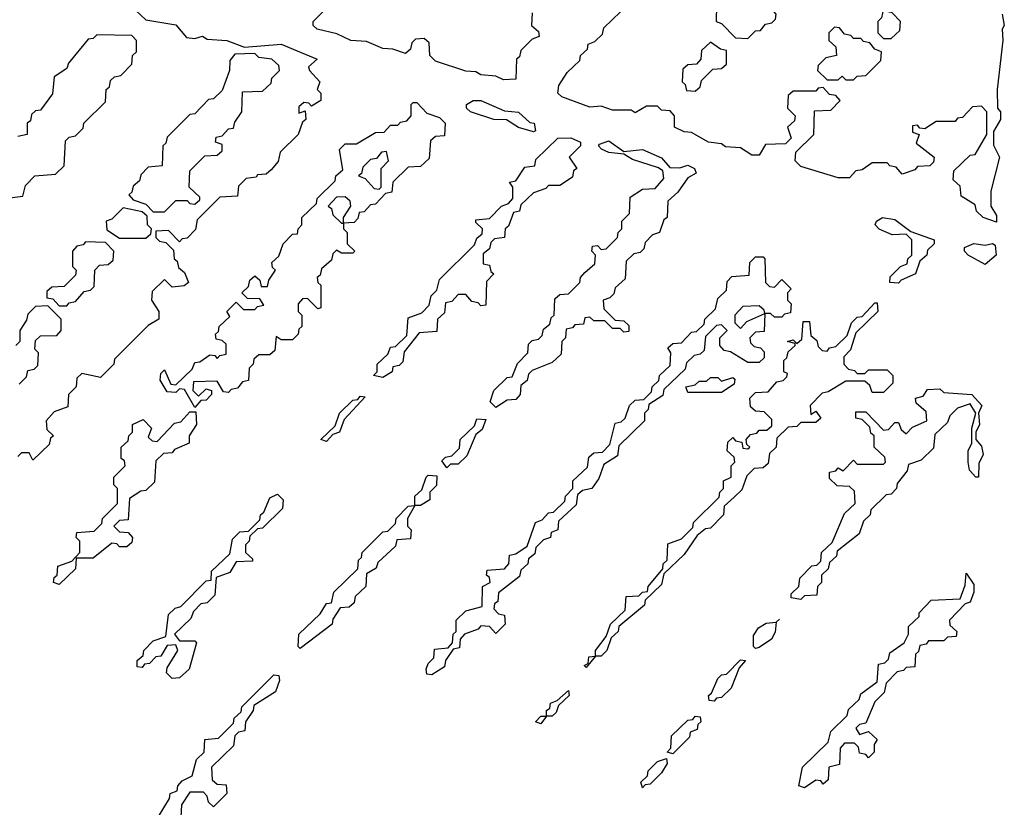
# Model space of a CAD drawing. Extents: x 2708302 to 2968450, y 494490 to 722710.
# Tile 275 of 284: x 2910920 to 2913536, y 679268 to 681360. Entities that reach past the tile are written whole.
import ezdxf

# ---------------------------------------------------------------- set-up
doc = ezdxf.new("R2010")
doc.units = 0

msp = doc.modelspace()

# ---------------------------------------------------------------- linework, layer by layer
at = {"layer": '0CON20XD'}
for points in [[(2912855, 681310), (2912875, 681330), (2912888.3, 681331.7), (2912901.7, 681348.3), (2912918.3, 681351.7), (2912928.3, 681361.7), (2912930, 681375), (2912918.3, 681388.3), (2912905, 681390), (2912888.3, 681408.3), (2912870, 681415), (2912848.3, 681438.3), (2912825, 681450), (2912771.7, 681398.3), (2912770, 681355), (2912785, 681350), (2912821.7, 681311.7), (2912855, 681310)], [(2913515, 680822.5), (2913480, 680835), (2913461.7, 680851.7), (2913458.3, 680868.3), (2913421.7, 680891.7), (2913418.3, 680918.3), (2913400, 680935), (2913401.7, 680958.3), (2913445, 681000), (2913458.3, 681001.7), (2913490, 681055), (2913490, 681115), (2913475, 681130), (2913451.7, 681128.3), (2913425, 681100), (2913411.7, 681098.3), (2913405, 681090), (2913355, 681090), (2913325, 681070), (2913311.7, 681071.7), (2913305, 681080), (2913291.7, 681078.3), (2913291.7, 681061.7), (2913310, 681055), (2913301.7, 681031.7), (2913350, 680995), (2913348.3, 680981.7), (2913338.3, 680971.7), (2913305, 680970), (2913298.3, 680961.7), (2913265, 680950), (2913248.3, 680968.3), (2913231.7, 680971.7), (2913225, 680980), (2913185, 680980), (2913158.3, 680961.7), (2913141.7, 680958.3), (2913125, 680940), (2913095, 680940), (2912995, 680970), (2912980, 680985), (2912981.7, 681008.3), (2913030, 681055), (2913031.7, 681118.3), (2913075, 681120), (2913100, 681145), (2913088.3, 681158.3), (2913071.7, 681161.7), (2913055, 681180), (2913041.7, 681178.3), (2913035, 681170), (2912975, 681170), (2912961.7, 681158.3), (2912960, 681125), (2912980, 681105), (2912978.3, 681091.7), (2912960, 681075), (2912970, 681045), (2912955, 681030), (2912901.7, 681028.3), (2912885, 681000), (2912865, 681000), (2912835, 681020), (2912795, 681022.5), (2912785, 681030), (2912750, 681035), (2912705, 681060), (2912685, 681062.5), (2912660, 681075), (2912660, 681105), (2912648.3, 681118.3), (2912625, 681120), (2912615, 681130), (2912585, 681130), (2912555, 681112.5), (2912545, 681120), (2912495, 681120), (2912465, 681130), (2912435, 681127.5), (2912360, 681155), (2912350, 681165), (2912352.5, 681185), (2912375, 681220), (2912408.3, 681251.7), (2912410, 681265), (2912428.3, 681281.7), (2912430, 681295), (2912448.3, 681301.7), (2912468.3, 681321.7), (2912471.7, 681338.3), (2912538.3, 681401.7)], [(2913235, 681310), (2913258.3, 681331.7), (2913260, 681355), (2913238.3, 681378.3), (2913221.7, 681381.7), (2913215, 681390), (2913210, 681365), (2913200, 681355), (2913200, 681325), (2913215, 681310), (2913235, 681310)], [(2911227.5, 681385), (2911255, 681360), (2911335, 681346), (2911363, 681313), (2911385, 681310), (2911406.1, 681316.1), (2911418.3, 681308.3), (2911470, 681305), (2911517, 681287), (2911615, 681295.4), (2911710, 681255), (2911687.5, 681235), (2911690, 681225), (2911717.5, 681195), (2911710, 681175), (2911720, 681165), (2911720, 681145), (2911695, 681130), (2911688.3, 681138.3), (2911675, 681140), (2911661.7, 681128.3), (2911661.7, 681111.7), (2911678.3, 681118.3), (2911680, 681095), (2911671.7, 681088.3), (2911660, 681055), (2911611.7, 681008.3), (2911607, 680983), (2911588.3, 680961.7), (2911575, 680950), (2911551.7, 680948.3), (2911548.3, 680941.7)], [(2912281.7, 681378.3), (2912280, 681345), (2912298.3, 681328.3), (2912300, 681315), (2912281.7, 681308.3), (2912251.7, 681278.3), (2912248.3, 681261.7), (2912240, 681255), (2912238.3, 681201.7), (2912205, 681200), (2912185, 681210), (2912145, 681213.3), (2912131.7, 681221.7), (2912105, 681223.3), (2912025, 681250), (2912010, 681265), (2912008.3, 681298.3), (2911995, 681310), (2911971.7, 681308.3), (2911961.7, 681298.3), (2911958.3, 681281.7), (2911945, 681270), (2911911.7, 681281.7), (2911885, 681283.3), (2911841.7, 681301.7), (2911800, 681305), (2911762.5, 681322.5), (2911710, 681335), (2911700, 681345), (2911700, 681355), (2911730, 681385)], [(2913530, 681375), (2913536, 681345), (2913530, 681335), (2913532.5, 681305), (2913516.7, 681175), (2913517.5, 681125), (2913526, 681115), (2913526.2, 681095), (2913507, 681063), (2913507, 681027), (2913523.3, 680995), (2913500, 680905), (2913500, 680865), (2913515, 680840), (2913515, 680822.5)], [(2913135, 681200), (2913145, 681210), (2913168.3, 681211.7), (2913208.3, 681251.7), (2913210, 681275), (2913191.7, 681281.7), (2913178.3, 681298.3), (2913161.7, 681301.7), (2913155, 681310), (2913135, 681310), (2913128.3, 681318.3), (2913111.7, 681321.7), (2913098.3, 681338.3), (2913085, 681340), (2913070, 681325), (2913070, 681305), (2913088.3, 681288.3), (2913090, 681265), (2913061.7, 681258.3), (2913041.7, 681238.3), (2913040, 681225), (2913065, 681200), (2913095, 681200), (2913105, 681210), (2913115, 681200), (2913135, 681200)], [(2910880, 680885), (2910928.3, 680891.7), (2910935, 680920), (2910960, 680945), (2911015, 680950), (2911038.3, 680971.7), (2911041.7, 681038.3), (2911051.7, 681048.3), (2911068.3, 681051.7), (2911088.3, 681071.7), (2911090, 681085), (2911148.3, 681141.7), (2911150, 681175), (2911158.3, 681181.7), (2911161.7, 681198.3), (2911171.7, 681208.3), (2911188.3, 681211.7), (2911218.3, 681241.7), (2911220, 681265), (2911230, 681275), (2911230, 681305), (2911218.3, 681318.3), (2911125, 681320), (2911115, 681310), (2911101.7, 681308.3), (2911050, 681245), (2911045, 681230), (2911011.7, 681208.3), (2911007, 681163), (2910975, 681120), (2910961.7, 681118.3), (2910951.7, 681108.3), (2910948.3, 681091.7), (2910940, 681085), (2910940, 681055), (2910915, 681050)], [(2912715, 681170), (2912728.3, 681181.7), (2912731.7, 681198.3), (2912761.7, 681228.3), (2912785, 681230), (2912798.3, 681241.7), (2912798.3, 681278.3), (2912781.7, 681281.7), (2912755, 681300), (2912731.7, 681278.3), (2912730, 681255), (2912718.3, 681241.7), (2912695, 681240), (2912681.7, 681228.3), (2912680, 681195), (2912688.3, 681188.3), (2912691.7, 681171.7), (2912715, 681170)], [(2911305, 680850), (2911335, 680880), (2911365, 680880), (2911371.7, 680871.7), (2911385, 680870), (2911398.3, 680881.7), (2911398.3, 680888.3), (2911370, 680915), (2911371.7, 680958.3), (2911411.7, 680998.3), (2911445, 681000), (2911458.3, 681011.7), (2911458.3, 681028.3), (2911440, 681035), (2911441.7, 681048.3), (2911458.3, 681051.7), (2911475, 681070), (2911488.3, 681071.7), (2911491.7, 681088.3), (2911510, 681115), (2911511.7, 681168.3), (2911565, 681170), (2911588.3, 681191.7), (2911590, 681205), (2911610, 681225), (2911608.3, 681238.3), (2911590, 681255), (2911555, 681260), (2911545, 681270), (2911491.7, 681268.3), (2911478.3, 681251.7), (2911477.5, 681225), (2911458.3, 681171.7), (2911435, 681150), (2911421.7, 681148.3), (2911385, 681110), (2911371.7, 681108.3), (2911311.7, 681048.3), (2911308.3, 681031.7), (2911300, 681025), (2911298.3, 680971.7), (2911261.7, 680968.3), (2911241.7, 680948.3), (2911238.3, 680931.7), (2911221.7, 680918.3), (2911218.3, 680901.7), (2911210, 680895), (2911221.7, 680881.7), (2911255, 680870), (2911275, 680850), (2911305, 680850)], [(2911385, 680330), (2911358.3, 680378.3), (2911345, 680380), (2911335, 680370), (2911311.7, 680371.7), (2911293, 680403), (2911295, 680420), (2911305, 680430), (2911321.7, 680391.7), (2911335, 680390), (2911378.3, 680431.7), (2911385, 680450), (2911398.3, 680451.7), (2911425, 680470), (2911438.3, 680468.3), (2911445, 680460), (2911451.7, 680468.3), (2911468.3, 680471.7), (2911468.3, 680498.3), (2911458.3, 680508.3), (2911441.7, 680511.7), (2911440, 680525), (2911448.3, 680531.7), (2911450, 680545), (2911478.3, 680571.7), (2911470, 680585), (2911495, 680610), (2911515, 680590), (2911545, 680590), (2911551.7, 680598.3), (2911568.3, 680601.7), (2911558.3, 680618.3), (2911525, 680620), (2911510, 680635), (2911528.3, 680651.7), (2911531.7, 680668.3), (2911545, 680680), (2911558.3, 680668.3), (2911561.7, 680651.7), (2911578.3, 680651.7), (2911581.7, 680668.3), (2911600, 680695), (2911591.7, 680701.7), (2911590, 680715), (2911608.3, 680731.7), (2911620, 680765), (2911645, 680790), (2911658.3, 680791.7), (2911660, 680805), (2911670, 680815), (2911670, 680835), (2911708.3, 680871.7), (2911710, 680885), (2911758.3, 680931.7), (2911760, 680945), (2911778.3, 680961.7), (2911770, 681015), (2911785, 681030), (2911815, 681030), (2911865, 681060), (2911888.3, 681061.7), (2911905, 681080), (2911925, 681080), (2911931.7, 681088.3), (2911948.3, 681091.7), (2911960, 681105), (2911960, 681135), (2911965, 681140), (2911975, 681140), (2912001.7, 681111.7), (2912035, 681100), (2912050, 681085), (2912048.3, 681051.7), (2912025, 681050), (2912011.7, 681038.3), (2912008.3, 680991.7), (2911985, 680970), (2911951.7, 680968.3), (2911911.7, 680928.3), (2911908.3, 680901.7), (2911891.7, 680898.3), (2911865, 680870), (2911851.7, 680868.3), (2911835, 680850), (2911821.7, 680848.3), (2911818.3, 680831.7), (2911808.3, 680821.7), (2911780, 680820), (2911780, 680805), (2911790, 680795), (2911790, 680765), (2911810, 680745), (2911805, 680740), (2911775, 680740), (2911761.7, 680748.3), (2911751.7, 680738.3), (2911748.3, 680721.7), (2911721.7, 680698.3), (2911718.3, 680681.7), (2911710, 680675), (2911711.7, 680661.7), (2911720, 680655), (2911720, 680595), (2911711.7, 680591.7), (2911685, 680620), (2911671.7, 680618.3), (2911660, 680605), (2911660, 680585), (2911670, 680575), (2911670, 680545), (2911661.7, 680538.3), (2911660, 680525), (2911645, 680510), (2911615, 680510), (2911601.7, 680518.3), (2911598.3, 680481.7), (2911585, 680470), (2911555, 680470), (2911541.7, 680458.3), (2911540, 680445), (2911530, 680435), (2911528.3, 680401.7), (2911511.7, 680398.3), (2911498.3, 680381.7), (2911481.7, 680378.3), (2911475, 680370), (2911461.7, 680371.7), (2911445, 680400), (2911381.7, 680398.3), (2911380, 680375), (2911395, 680360), (2911415, 680380), (2911430, 680375), (2911430, 680365), (2911415, 680350), (2911401.7, 680348.3), (2911385, 680330)], [(2912285, 681062.5), (2912245, 681073.3), (2912213.8, 681093.8), (2912180, 681095), (2912117.5, 681115), (2912107.5, 681125), (2912107.5, 681135), (2912124.6, 681145.5), (2912145, 681145.6), (2912208, 681118), (2912245, 681114.2), (2912275, 681086.7), (2912286.7, 681085), (2912290, 681065), (2912285, 681062.5)], [(2911885, 680410), (2911860, 680415), (2911870, 680425), (2911870, 680445), (2911898.3, 680471.7), (2911905, 680490), (2911918.3, 680491.7), (2911948.3, 680521.7), (2911951.7, 680568.3), (2911988.3, 680581.7), (2912008.3, 680601.7), (2912013, 680627), (2912028.3, 680641.7), (2912035, 680670), (2912128.3, 680761.7), (2912135, 680780), (2912148.3, 680791.7), (2912150, 680805), (2912131.7, 680821.7), (2912131.7, 680828.3), (2912168.3, 680831.7), (2912200, 680865), (2912218.3, 680871.7), (2912230, 680885), (2912230, 680915), (2912221.7, 680928.3), (2912238.3, 680931.7), (2912261.7, 680968.3), (2912288.3, 680971.7), (2912291.7, 680988.3), (2912350, 681045), (2912384, 681046), (2912410, 681035), (2912410, 681025), (2912380, 680995), (2912400, 680965), (2912391.7, 680958.3), (2912388.3, 680941.7), (2912355, 680920), (2912325, 680920), (2912318.3, 680911.7), (2912285, 680900), (2912251.7, 680868.3), (2912248.3, 680851.7), (2912231.7, 680848.3), (2912218.3, 680811.7), (2912210, 680805), (2912208.3, 680781.7), (2912181.7, 680778.3), (2912171.7, 680768.3), (2912168.3, 680751.7), (2912151.7, 680738.3), (2912151.7, 680711.7), (2912168.3, 680708.3), (2912171.7, 680691.7), (2912180, 680685), (2912160, 680665), (2912158.3, 680601.7), (2912145, 680600), (2912138.3, 680608.3), (2912121.7, 680611.7), (2912105, 680630), (2912085, 680630), (2912068.3, 680611.7), (2912051.7, 680608.3), (2912048.3, 680581.7), (2912030, 680565), (2912028.3, 680531.7), (2911981.7, 680528.3), (2911941.7, 680478.3), (2911938.3, 680451.7), (2911928.3, 680441.7), (2911911.7, 680438.3), (2911910, 680425), (2911885, 680410)], [(2912185, 680330), (2912170, 680345), (2912180, 680375), (2912215, 680410), (2912228.3, 680411.7), (2912243, 680447), (2912270, 680475), (2912271.7, 680498.3), (2912281.7, 680508.3), (2912298.3, 680511.7), (2912308.3, 680521.7), (2912311.7, 680538.3), (2912328.3, 680551.7), (2912331.7, 680568.3), (2912340, 680575), (2912341.7, 680618.3), (2912355, 680630), (2912378.3, 680631.7), (2912408.3, 680661.7), (2912410, 680675), (2912421.7, 680688.3), (2912448.3, 680711.7), (2912450, 680735), (2912440, 680745), (2912441.7, 680758.3), (2912455, 680760), (2912465, 680750), (2912478.3, 680751.7), (2912508.3, 680781.7), (2912510, 680795), (2912520, 680805), (2912520, 680825), (2912540, 680845), (2912541.7, 680888.3), (2912575, 680910), (2912608.3, 680911.7), (2912631.7, 680938.3), (2912628.3, 680958.3), (2912617, 680967), (2912548.3, 680988.3), (2912525, 681002.5), (2912485, 681007.5), (2912466.1, 681016.1), (2912457.5, 681025), (2912460.7, 681029.3), (2912485, 681038.1), (2912525, 681010), (2912575, 681015.6), (2912625, 680993.3), (2912647.5, 680967.5), (2912673.6, 680966.4), (2912695, 680973.3), (2912712.5, 680965), (2912717.5, 680952.5), (2912695, 680940), (2912668.3, 680901.7), (2912641.7, 680878.3), (2912640, 680835), (2912631.7, 680828.3), (2912620, 680795), (2912601.7, 680788.3), (2912581.7, 680768.3), (2912578.3, 680751.7), (2912568.3, 680741.7), (2912551.7, 680738.3), (2912531.7, 680718.3), (2912528.3, 680671.7), (2912501.7, 680648.3), (2912498.3, 680631.7), (2912488.3, 680621.7), (2912470, 680615), (2912471.7, 680591.7), (2912501.7, 680561.7), (2912525, 680560), (2912538.3, 680548.3), (2912538.3, 680531.7), (2912525, 680530), (2912515, 680540), (2912495, 680540), (2912475, 680560), (2912445, 680560), (2912435, 680570), (2912421.7, 680568.3), (2912418.3, 680551.7), (2912395, 680550), (2912388.3, 680541.7), (2912371.7, 680538.3), (2912370, 680515), (2912360, 680505), (2912358.3, 680471.7), (2912335, 680450), (2912281.7, 680428.3), (2912271.7, 680418.3), (2912268.3, 680401.7), (2912251.7, 680388.3), (2912250, 680365), (2912238.3, 680351.7), (2912215, 680350), (2912185, 680330)], [(2911875, 680910), (2911880, 680915), (2911880, 680965), (2911900, 680985), (2911895, 681010), (2911881.7, 681008.3), (2911868.3, 680991.7), (2911851.7, 680988.3), (2911831.7, 680968.3), (2911828.3, 680951.7), (2911820, 680945), (2911838.3, 680938.3), (2911861.7, 680911.7), (2911875, 680910)], [(2911548.3, 680941.7), (2911521.7, 680938.3), (2911501.7, 680918.3), (2911498.3, 680891.7), (2911451.7, 680888.3), (2911391.7, 680828.3), (2911387, 680803), (2911365, 680780), (2911351.7, 680778.3), (2911345, 680770), (2911315, 680800), (2911281.7, 680798.3), (2911281.7, 680781.7), (2911291.7, 680771.7), (2911308.3, 680768.3), (2911328.3, 680748.3), (2911330, 680725), (2911338.3, 680718.3), (2911341.7, 680701.7), (2911358.3, 680688.3), (2911368.3, 680661.7), (2911357, 680653), (2911325, 680650), (2911305, 680670), (2911271.7, 680638.3), (2911270, 680615), (2911290, 680585), (2911290, 680565), (2911261.7, 680548.3), (2911171.7, 680458.3), (2911170, 680445), (2911135, 680410), (2911085, 680420), (2911071.7, 680408.3), (2911070, 680385), (2911050, 680365), (2911048.3, 680331.7), (2911011.7, 680318.3), (2910990, 680295), (2910991.7, 680271.7), (2911010, 680255), (2911001.7, 680248.3), (2910998.3, 680231.7), (2910955, 680190), (2910945, 680210), (2910925, 680210), (2910915, 680200)], [(2911780, 680820), (2911780, 680835), (2911800, 680865), (2911798.3, 680878.3), (2911785, 680890), (2911761.7, 680888.3), (2911740, 680865), (2911748.3, 680858.3), (2911751.7, 680841.7), (2911775, 680820), (2911780, 680820)], [(2911255, 680780), (2911268.3, 680791.7), (2911270, 680805), (2911260, 680815), (2911258.3, 680838.3), (2911245, 680850), (2911195, 680860), (2911165, 680830), (2911150, 680825), (2911151.7, 680801.7), (2911185, 680780), (2911255, 680780)], [(2913255, 680660), (2913231.7, 680661.7), (2913233, 680677), (2913260, 680705), (2913278.3, 680711.7), (2913280, 680725), (2913290, 680735), (2913290, 680775), (2913275, 680790), (2913238.3, 680788.3), (2913203.9, 680803.9), (2913193.3, 680815), (2913196.7, 680825), (2913212.5, 680835), (2913245, 680829.2), (2913287.5, 680797.5), (2913350, 680775), (2913350, 680765), (2913331.7, 680748.3), (2913330, 680735), (2913311.7, 680718.3), (2913300, 680685), (2913261.7, 680668.3), (2913255, 680660)], [(2911045, 680600), (2911051.7, 680608.3), (2911068.3, 680611.7), (2911091.7, 680638.3), (2911108.3, 680641.7), (2911118.3, 680651.7), (2911120, 680695), (2911131.7, 680708.3), (2911155, 680710), (2911168.3, 680721.7), (2911170, 680745), (2911148.3, 680768.3), (2911095, 680770), (2911088.3, 680761.7), (2911071.7, 680758.3), (2911060, 680745), (2911060, 680705), (2911070, 680695), (2911068.3, 680681.7), (2911038.3, 680651.7), (2911005, 680650), (2910991.7, 680638.3), (2910991.7, 680621.7), (2911008.3, 680618.3), (2911025, 680600), (2911045, 680600)], [(2913485, 680710), (2913440, 680735), (2913430, 680745), (2913430, 680755), (2913455, 680765.6), (2913485, 680760.8), (2913505, 680766), (2913511.4, 680761.4), (2913514, 680735), (2913485, 680710)], [(2912015, 679620), (2912001.7, 679621.7), (2912000, 679635), (2912005, 679650), (2912020, 679665), (2912021.7, 679688.3), (2912058.3, 679691.7), (2912070, 679705), (2912071.7, 679728.3), (2912080, 679735), (2912080, 679765), (2912105, 679790), (2912148.3, 679801.7), (2912150, 679855), (2912170, 679865), (2912168.3, 679878.3), (2912160, 679885), (2912161.7, 679898.3), (2912208.3, 679901.7), (2912220, 679915), (2912221.7, 679938.3), (2912238.3, 679941.7), (2912268.3, 679961.7), (2912290, 680025), (2912308.3, 680031.7), (2912325, 680050), (2912338.3, 680051.7), (2912368.3, 680081.7), (2912370, 680095), (2912390, 680115), (2912390, 680135), (2912428.3, 680171.7), (2912431.7, 680198.3), (2912445, 680210), (2912468.3, 680211.7), (2912488.3, 680231.7), (2912501.7, 680288.3), (2912518.3, 680291.7), (2912528.3, 680301.7), (2912540, 680335), (2912555, 680350), (2912578.3, 680351.7), (2912598.3, 680371.7), (2912600, 680385), (2912618.3, 680401.7), (2912620, 680415), (2912648.3, 680441.7), (2912650, 680475), (2912641.7, 680488.3), (2912655, 680500), (2912678.3, 680501.7), (2912705, 680530), (2912718.3, 680531.7), (2912738.3, 680551.7), (2912740, 680565), (2912768.3, 680591.7), (2912775, 680620), (2912798.3, 680641.7), (2912800, 680665), (2912811.7, 680678.3), (2912858.3, 680681.7), (2912860, 680715), (2912875, 680730), (2912895, 680730), (2912900, 680725), (2912901.7, 680661.7), (2912911.7, 680651.7), (2912925, 680650), (2912945, 680670), (2912970, 680645), (2912960, 680635), (2912960, 680615), (2912970, 680605), (2912968.3, 680581.7), (2912951.7, 680578.3), (2912945, 680570), (2912925, 680570), (2912915, 680580), (2912900, 680580), (2912898.3, 680531.7), (2912875, 680530), (2912860, 680515), (2912861.7, 680501.7), (2912871.7, 680491.7), (2912888.3, 680488.3), (2912898.3, 680478.3), (2912898.3, 680461.7), (2912885, 680450), (2912855, 680450), (2912808.3, 680478.3), (2912791.7, 680481.7), (2912780, 680495), (2912780, 680515), (2912800, 680535), (2912785, 680550), (2912771.7, 680548.3), (2912741.7, 680518.3), (2912738.3, 680481.7), (2912728.3, 680471.7), (2912711.7, 680468.3), (2912691.7, 680448.3), (2912688.3, 680431.7), (2912631.7, 680378.3), (2912628.3, 680361.7), (2912591.7, 680338.3), (2912590, 680325), (2912580, 680315), (2912580, 680295), (2912511.7, 680228.3), (2912508.3, 680201.7), (2912471.7, 680178.3), (2912458.3, 680141.7), (2912440, 680115), (2912415, 680110), (2912401.7, 680098.3), (2912398.3, 680071.7), (2912351.7, 680028.3), (2912350, 680005), (2912331.7, 679998.3), (2912330, 679985), (2912311.7, 679978.3), (2912291.7, 679958.3), (2912288.3, 679941.7), (2912271.7, 679928.3), (2912270, 679915), (2912251.7, 679898.3), (2912248.3, 679881.7), (2912191.7, 679838.3), (2912190, 679815), (2912181.7, 679808.3), (2912180, 679795), (2912191.7, 679781.7), (2912208.3, 679778.3), (2912210, 679755), (2912185, 679730), (2912168.3, 679748.3), (2912145, 679750), (2912138.3, 679741.7), (2912101.7, 679728.3), (2912090, 679715), (2912088.3, 679691.7), (2912071.7, 679688.3), (2912051.7, 679658.3), (2912048.3, 679641.7), (2912015, 679620)], [(2912425, 679640), (2912420, 679645), (2912430, 679650), (2912431.7, 679668.3), (2912450, 679670), (2912450, 679685), (2912478.3, 679721.7), (2912490, 679755), (2912528.3, 679791.7), (2912531.7, 679828.3), (2912565, 679830), (2912575, 679840), (2912588.3, 679841.7), (2912590, 679855), (2912628.3, 679901.7), (2912630, 679915), (2912640, 679925), (2912641.7, 679968.3), (2912678.3, 679981.7), (2912708.3, 680011.7), (2912710, 680025), (2912778.3, 680091.7), (2912780, 680105), (2912790, 680115), (2912790, 680135), (2912810, 680145), (2912810, 680175), (2912820, 680185), (2912818.3, 680198.3), (2912800, 680215), (2912801.7, 680238.3), (2912815, 680250), (2912821.7, 680241.7), (2912838.3, 680238.3), (2912841.7, 680221.7), (2912855, 680220), (2912860, 680225), (2912851.7, 680231.7), (2912850, 680245), (2912861.7, 680258.3), (2912878.3, 680261.7), (2912885, 680270), (2912905, 680270), (2912918.3, 680281.7), (2912918.3, 680298.3), (2912898.3, 680318.3), (2912875, 680320), (2912861.7, 680331.7), (2912860, 680355), (2912875, 680370), (2912908.3, 680371.7), (2912931.7, 680398.3), (2912948.3, 680401.7), (2912958.3, 680411.7), (2912960, 680420), (2912950, 680425), (2912950, 680455), (2912958.3, 680461.7), (2912961.7, 680478.3), (2912980, 680495), (2912980, 680500), (2912960, 680505), (2912975, 680510), (2912985, 680500), (2912998.3, 680511.7), (2913001.7, 680558.3), (2913018.3, 680558.3), (2913021.7, 680521.7), (2913038.3, 680508.3), (2913041.7, 680491.7), (2913051.7, 680481.7), (2913065, 680480), (2913071.7, 680488.3), (2913088.3, 680491.7), (2913118.3, 680521.7), (2913130, 680555), (2913145, 680570), (2913158.3, 680571.7), (2913191.7, 680608.3), (2913198.3, 680608.3), (2913200, 680585), (2913141.7, 680528.3), (2913127, 680483), (2913110, 680465), (2913110, 680445), (2913121.7, 680431.7), (2913138.3, 680428.3), (2913145, 680420), (2913165, 680420), (2913175, 680430), (2913225, 680430), (2913240, 680415), (2913240, 680395), (2913215, 680370), (2913185, 680370), (2913178.3, 680388.3), (2913165, 680400), (2913115, 680400), (2913068.3, 680371.7), (2913051.7, 680368.3), (2913020, 680335), (2913021.7, 680311.7), (2913035, 680320), (2913048.3, 680301.7), (2913035, 680290), (2912995, 680290), (2912985, 680280), (2912961.7, 680278.3), (2912931.7, 680248.3), (2912930, 680225), (2912911.7, 680208.3), (2912908.3, 680181.7), (2912895, 680170), (2912871.7, 680168.3), (2912851.7, 680148.3), (2912838.3, 680111.7), (2912818.3, 680091.7), (2912791.7, 680068.3), (2912790, 680045), (2912755, 680010), (2912741.7, 680008.3), (2912720, 679990), (2912685, 679940), (2912631.7, 679888.3), (2912625, 679860), (2912581.7, 679818.3), (2912580, 679805), (2912511.7, 679748.3), (2912510, 679735), (2912491.7, 679718.3), (2912480, 679685), (2912465, 679670), (2912450, 679670), (2912425, 679640)], [(2910918.3, 680391.7), (2910938.3, 680411.7), (2910941.7, 680428.3), (2910958.3, 680431.7), (2910968.3, 680441.7), (2910970, 680475), (2910960, 680485), (2910961.7, 680508.3), (2910975, 680520), (2911018.3, 680521.7), (2911030, 680535), (2911030, 680565), (2910995, 680600), (2910961.7, 680598.3), (2910941.7, 680578.3), (2910938.3, 680561.7), (2910920, 680535), (2910920, 680505), (2910910, 680495)], [(2912835, 680540), (2912851.7, 680558.3), (2912900, 680580), (2912898.3, 680588.3), (2912885, 680600), (2912841.7, 680598.3), (2912820, 680575), (2912820, 680555), (2912835, 680540)], [(2912785, 680370), (2912695, 680370), (2912690, 680385), (2912715, 680390), (2912725, 680400), (2912745, 680400), (2912755, 680410), (2912775, 680410), (2912785, 680400), (2912815, 680410), (2912820, 680405), (2912818.3, 680391.7), (2912785, 680370)], [(2912995, 679820), (2912970, 679825), (2912970, 679835), (2912990, 679855), (2912993, 679877), (2913025, 679910), (2913038.3, 679911.7), (2913048.3, 679921.7), (2913050, 679945), (2913078.3, 679971.7), (2913111.7, 680048.3), (2913140, 680075), (2913138.3, 680108.3), (2913125, 680120), (2913091.7, 680121.7), (2913071.7, 680141.7), (2913071.7, 680158.3), (2913088.3, 680161.7), (2913095, 680170), (2913108.3, 680161.7), (2913135, 680190), (2913145, 680180), (2913215, 680180), (2913220, 680185), (2913218.3, 680198.3), (2913190, 680225), (2913190, 680255), (2913181.7, 680261.7), (2913178.3, 680278.3), (2913158.3, 680298.3), (2913141.7, 680301.7), (2913141.7, 680318.3), (2913168.3, 680318.3), (2913215, 680270), (2913228.3, 680271.7), (2913245, 680290), (2913255, 680290), (2913261.7, 680271.7), (2913275, 680260), (2913291.7, 680278.3), (2913330, 680295), (2913328.3, 680318.3), (2913301.7, 680341.7), (2913300, 680355), (2913320, 680360), (2913331.7, 680378.3), (2913365, 680380), (2913375, 680370), (2913450, 680365), (2913476, 680335), (2913467.5, 680315), (2913470, 680285), (2913460, 680265), (2913460, 680245), (2913475, 680227.5), (2913480, 680205), (2913468.3, 680181.7), (2913467.5, 680145), (2913460, 680145), (2913443.9, 680163.9), (2913440, 680185), (2913440, 680215), (2913450, 680235), (2913450, 680275), (2913460, 680315), (2913445, 680340), (2913411.7, 680328.3), (2913391.7, 680308.3), (2913385, 680290), (2913351.7, 680258.3), (2913348.3, 680221.7), (2913315, 680190), (2913281.7, 680178.3), (2913278.3, 680161.7), (2913251.7, 680128.3), (2913250, 680115), (2913235, 680100), (2913221.7, 680098.3), (2913181.7, 680058.3), (2913180, 680045), (2913161.7, 680028.3), (2913150, 679995), (2913091.7, 679948.3), (2913090, 679935), (2913071.7, 679918.3), (2913068.3, 679901.7), (2913050, 679885), (2913050, 679865), (2913040, 679855), (2913038.3, 679831.7), (2913005, 679830), (2912995, 679820)], [(2911735, 680240), (2911720, 680245), (2911758.3, 680281.7), (2911770, 680315), (2911805, 680350), (2911818.3, 680351.7), (2911825, 680360), (2911838.3, 680358.3), (2911781.7, 680298.3), (2911770, 680265), (2911751.7, 680258.3), (2911735, 680240)], [(2911025, 679860), (2911010, 679865), (2911011.7, 679878.3), (2911020, 679885), (2911021.7, 679908.3), (2911058.3, 679921.7), (2911080, 679945), (2911080, 679975), (2911070, 679985), (2911071.7, 679998.3), (2911118.3, 680001.7), (2911138.3, 680021.7), (2911140, 680035), (2911180, 680075), (2911180, 680115), (2911170, 680125), (2911170, 680145), (2911200, 680175), (2911198.3, 680188.3), (2911190, 680195), (2911190, 680225), (2911208.3, 680241.7), (2911210, 680255), (2911220, 680265), (2911220, 680285), (2911248.3, 680298.3), (2911270, 680275), (2911261.7, 680251.7), (2911271.7, 680241.7), (2911285, 680240), (2911331.7, 680288.3), (2911348.3, 680291.7), (2911371.7, 680318.3), (2911388.3, 680318.3), (2911390, 680285), (2911370, 680255), (2911370, 680235), (2911331.7, 680218.3), (2911325, 680210), (2911301.7, 680208.3), (2911281.7, 680188.3), (2911278.3, 680131.7), (2911255, 680110), (2911241.7, 680108.3), (2911211.7, 680088.3), (2911208.3, 680031.7), (2911185, 680030), (2911170, 680015), (2911185, 680000), (2911208.3, 679998.3), (2911220, 679985), (2911218.3, 679971.7), (2911205, 679960), (2911185, 679960), (2911178.3, 679968.3), (2911165, 679970), (2911115, 679930), (2911070, 679930), (2911068.3, 679901.7), (2911025, 679860)], [(2912055, 680170), (2912041.7, 680188.3), (2912051.7, 680198.3), (2912068.3, 680201.7), (2912088.3, 680221.7), (2912090, 680245), (2912128.3, 680281.7), (2912135, 680300), (2912158.3, 680298.3), (2912148.3, 680271.7), (2912131.7, 680258.3), (2912108.3, 680201.7), (2912085, 680180), (2912065, 680180), (2912055, 680170)], [(2911665, 679690), (2911660, 679695), (2911661.7, 679728.3), (2911718.3, 679781.7), (2911735, 679810), (2911748.3, 679811.7), (2911755, 679840), (2911818.3, 679901.7), (2911820, 679925), (2911828.3, 679931.7), (2911830, 679945), (2911885, 680000), (2911898.3, 680001.7), (2911918.3, 680021.7), (2911920, 680035), (2911951.7, 680068.3), (2911970, 680070), (2911970, 680095), (2911988.3, 680111.7), (2912000, 680145), (2912005, 680150), (2912028.3, 680148.3), (2912027, 680123), (2912010, 680105), (2912010, 680085), (2911985, 680070), (2911970, 680070), (2911950, 680035), (2911950, 680015), (2911960, 680005), (2911958.3, 679981.7), (2911921.7, 679978.3), (2911918.3, 679961.7), (2911871.7, 679918.3), (2911866.7, 679903.3), (2911841.7, 679888.3), (2911840, 679855), (2911811.7, 679828.3), (2911808.3, 679811.7), (2911795, 679800), (2911771.7, 679798.3), (2911751.7, 679768.3), (2911750, 679755), (2911665, 679690)], [(2911325, 679610), (2911310, 679625), (2911311.7, 679638.3), (2911340, 679685), (2911335, 679700), (2911311.7, 679698.3), (2911295, 679670), (2911281.7, 679668.3), (2911265, 679650), (2911251.7, 679648.3), (2911245, 679640), (2911231.7, 679641.7), (2911231.7, 679658.3), (2911248.3, 679671.7), (2911250, 679685), (2911275, 679710), (2911308.3, 679721.7), (2911315, 679780), (2911333, 679797), (2911348.3, 679801.7), (2911415, 679870), (2911428.3, 679871.7), (2911430, 679895), (2911478.3, 679941.7), (2911485, 679980), (2911505, 680000), (2911528.3, 680001.7), (2911558.3, 680031.7), (2911560, 680045), (2911568.3, 680051.7), (2911585, 680090), (2911605, 680100), (2911620, 680085), (2911618.3, 680061.7), (2911565, 680010), (2911551.7, 680008.3), (2911531.7, 679988.3), (2911530, 679975), (2911520, 679965), (2911520, 679945), (2911538.3, 679928.3), (2911538.3, 679921.7), (2911495, 679920), (2911478.3, 679891.7), (2911441.7, 679878.3), (2911438.3, 679831.7), (2911418.3, 679811.7), (2911401.7, 679808.3), (2911381.7, 679788.3), (2911375, 679770), (2911331.7, 679728.3), (2911345, 679710), (2911385, 679710), (2911390, 679705), (2911370, 679635), (2911345, 679612.5), (2911325, 679610)], [(2913005, 679320), (2912990, 679325), (2913000, 679375), (2913068.3, 679441.7), (2913075, 679470), (2913118.3, 679511.7), (2913121.7, 679528.3), (2913150, 679555), (2913155, 679570), (2913198.3, 679601.7), (2913201.7, 679648.3), (2913218.3, 679651.7), (2913228.3, 679661.7), (2913231.7, 679678.3), (2913270, 679705), (2913281.7, 679728.3), (2913281.7, 679748.3), (2913310, 679775), (2913310, 679785), (2913341.7, 679818.3), (2913418.3, 679821.7), (2913431.7, 679858.3), (2913435, 679890), (2913455, 679860), (2913455, 679840), (2913445, 679813.3), (2913431.7, 679808.3), (2913390, 679765), (2913391.7, 679751.7), (2913410, 679735), (2913408.3, 679721.7), (2913385, 679720), (2913375, 679710), (2913335, 679710), (2913328.3, 679701.7), (2913311.7, 679698.3), (2913308.3, 679681.7), (2913300, 679675), (2913298.3, 679641.7), (2913275, 679640), (2913268.3, 679631.7), (2913251.7, 679628.3), (2913221.7, 679598.3), (2913217, 679573), (2913191.7, 679548.3), (2913168.3, 679491.7), (2913151.7, 679488.3), (2913141.7, 679478.3), (2913151.7, 679461.7), (2913175, 679470), (2913198.3, 679448.3), (2913190, 679435), (2913190, 679415), (2913175, 679400), (2913168.3, 679408.3), (2913151.7, 679411.7), (2913148.3, 679428.3), (2913138.3, 679438.3), (2913111.7, 679438.3), (2913100, 679425), (2913098.3, 679381.7), (2913070, 679375), (2913068.3, 679341.7), (2913055, 679330), (2913048.3, 679338.3), (2913035, 679340), (2913005, 679320)], [(2912875, 679690), (2912870, 679695), (2912870, 679725), (2912882.5, 679745), (2912903, 679757), (2912930, 679760), (2912938.3, 679768.3), (2912930, 679760), (2912927, 679733), (2912917.5, 679715), (2912885, 679692.5), (2912875, 679690)], [(2912765, 679550), (2912751.7, 679551.7), (2912750, 679565), (2912758.3, 679571.7), (2912775, 679610), (2912785, 679620), (2912798.3, 679621.7), (2912835, 679660), (2912848.3, 679658.3), (2912831.7, 679638.3), (2912810, 679585), (2912785, 679560), (2912771.7, 679558.3), (2912765, 679550)], [(2911288.3, 679241.7), (2911318.3, 679291.7), (2911320, 679305), (2911338.3, 679311.7), (2911340, 679325), (2911351.7, 679338.3), (2911378.3, 679351.7), (2911390, 679395), (2911410, 679415), (2911411.7, 679448.3), (2911448.3, 679451.7), (2911488.3, 679491.7), (2911490, 679505), (2911508.3, 679521.7), (2911510, 679535), (2911595, 679620), (2911608.3, 679618.3), (2911610, 679605), (2911600, 679575), (2911541.7, 679538.3), (2911540, 679525), (2911520, 679495), (2911518.3, 679471.7), (2911501.7, 679468.3), (2911491.7, 679458.3), (2911488.3, 679431.7), (2911430, 679375), (2911431.7, 679341.7), (2911445, 679330), (2911468.3, 679328.3), (2911470, 679305), (2911435, 679270), (2911421.7, 679281.7), (2911418.3, 679298.3), (2911408.3, 679308.3), (2911371.7, 679308.3), (2911350, 679275), (2911348.3, 679241.7)], [(2912305, 679490), (2912290, 679495), (2912305, 679510), (2912320, 679510), (2912320, 679525), (2912328.3, 679531.7), (2912330, 679545), (2912348.3, 679551.7), (2912378.3, 679578.3), (2912380, 679565), (2912351.7, 679538.3), (2912345, 679520), (2912335, 679510), (2912320, 679510), (2912305, 679490)], [(2912655, 679410), (2912640, 679415), (2912650, 679425), (2912651.7, 679458.3), (2912695, 679500), (2912708.3, 679501.7), (2912715, 679510), (2912728.3, 679508.3), (2912730, 679495), (2912721.7, 679488.3), (2912720, 679475), (2912701.7, 679468.3), (2912700, 679455), (2912655, 679410)], [(2912575, 679320), (2912570, 679335), (2912588.3, 679351.7), (2912590, 679365), (2912615, 679390), (2912638.3, 679398.3), (2912640, 679385), (2912625, 679360), (2912595, 679330), (2912581.7, 679328.3), (2912575, 679320)]]:
    msp.add_lwpolyline(points, dxfattribs=at)

doc.saveas('drawing.dxf')
